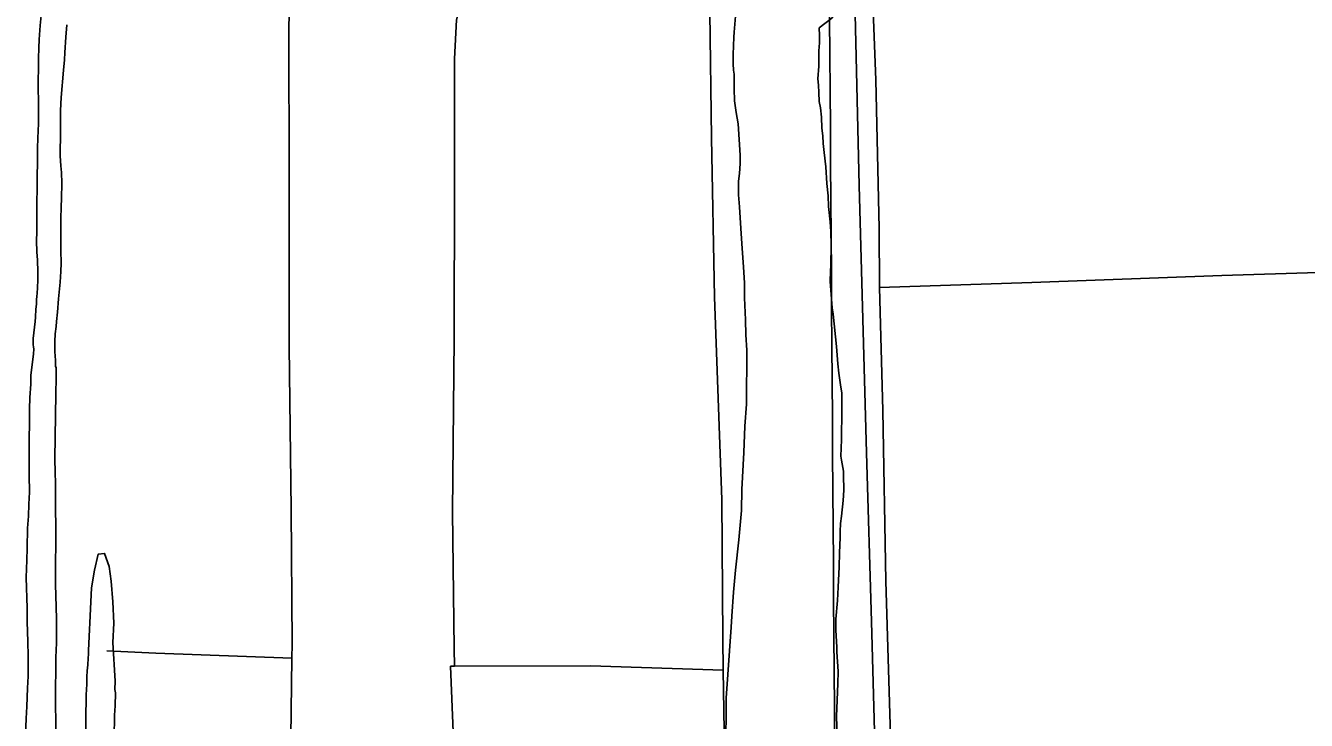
# Model space of a CAD drawing. Extents: x 3508733 to 3546731, y 546897 to 572481.
# Drawn here: x 3532912 to 3534583, y 559192 to 560099 of the extents above; entities that cross this region are included whole.
import ezdxf

# ---------------------------------------------------------------- set-up
doc = ezdxf.new("R2010")
doc.units = 0
for name, color, linetype in [('V-DTCH-CNTR', 7, 'Continuous'), ('V-GRID-MAJR', 7, 'Continuous'), ('V-ROAD-CNTR', 7, 'Continuous'), ('V-SITE-VEGE', 7, 'Continuous'), ('V-TOPO-SHOR', 7, 'Continuous')]:
    doc.layers.add(name, color=color, linetype=linetype)

msp = doc.modelspace()

# ---------------------------------------------------------------- linework, layer by layer
at = {"layer": 'V-DTCH-CNTR'}
for points in [[(3533256.673, 559066.721), (3533259.454, 559273.074), (3533259.759, 559291.629), (3533258.606, 559467.3), (3533256.066, 559679.997), (3533255.991, 559903.831), (3533255.515, 560088.309), (3533258.022, 560277.456), (3533259.306, 560403.875), (3533261.162, 560586.444), (3533264.473, 560796.732), (3533267.144, 561001.7390000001), (3533267.1950000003, 561180.335), (3533263.171, 561362.4990000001), (3533260.2770000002, 561424.803), (3533259.396, 561569.334), (3533257.824, 561761.459), (3533259.532, 561871.889), (3533260.437, 561903.14)], [(3533784.645, 560922.076), (3533790, 560756.678), (3533789.579, 560542.088), (3533793.89, 560331.554), (3533803.566, 560129.76), (3533804.558, 560115.881), (3533806.9990000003, 559952.27), (3533810.7490000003, 559744.087), (3533820.378, 559480.145), (3533821.472, 559298.958), (3533822.15, 559257.327), (3533824.722, 559099.575), (3533827.469, 558850.36), (3533831.79, 558640.9990000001), (3533832.6380000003, 558483.279), (3533832.804, 558452.192), (3533841.049, 558167.156), (3533847.68, 557954.254), (3533850.93, 557757.789), (3533853.8000000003, 557520.887), (3533855.661, 557357.868)], [(3534016.419, 560152.204), (3534021.232, 560027.866), (3534025.723, 559833.947), (3534026.116, 559756.983)], [(3533478.526, 560123.178), (3533474.258, 560106.253), (3533471.401, 560055.381), (3533471.522, 559894.478), (3533471.205, 559690.282), (3533468.9050000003, 559463.876), (3533471.1920000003, 559285.984), (3533471.532, 559262.715)], [(3534052.255, 558763.513), (3534049.232, 558927.713), (3534041.0160000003, 559157.636), (3534034.413, 559373.471), (3534030.227, 559596.316), (3534026.116, 559756.983)], [(3533259.454, 559273.074), (3533081.863, 559279.5700000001), (3533017.984, 559282.562)], [(3533822.15, 559257.327), (3533649.2430000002, 559263.188), (3533471.532, 559262.715), (3533466.306, 559262.701)], [(3533466.306, 559262.701), (3533474.1950000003, 559070.385), (3533477.83, 558838.67), (3533479.122, 558561.914), (3533479.274, 558475.7220000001), (3533479.466, 558364.904), (3533475.966, 558251.193), (3533473.296, 558046.008), (3533475.548, 557754.002)]]:
    msp.add_lwpolyline(points, dxfattribs=at)
at = {"layer": 'V-GRID-MAJR'}
msp.add_spline([(3534014.4590000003, 552440.283), (3533972.165, 558498.1140000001), (3533929.85, 564559.029), (3533887.535, 570619.961), (3533887.514, 570623.028)], degree=3, dxfattribs=at)
at = {"layer": 'V-ROAD-CNTR'}
msp.add_lwpolyline([(3534026.116, 559756.983), (3534224.752, 559763.191), (3534472.767, 559772.421), (3534737.811, 559780.892), (3534966.349, 559781.334)], dxfattribs=at)
at = {"layer": 'V-SITE-VEGE'}
for points in [[(3532914.751, 559295.071), (3532914.083, 559320.681), (3532913.964, 559338.284), (3532912.826, 559378.621), (3532913.723, 559401.014), (3532913.901, 559416.694), (3532914.521, 559442.929), (3532915.656, 559458.276), (3532916.16, 559474.273), (3532916.9790000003, 559489.947), (3532916.592, 559512.032), (3532916.737, 559524.832), (3532916.6040000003, 559541.155), (3532917.255, 559598.1140000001), (3532917.747, 559613.15), (3532918.906, 559630.738), (3532919.043, 559642.578), (3532921.376, 559663.095), (3532922.429, 559670.33), (3532922.883, 559676.593), (3532922.519, 559679.34), (3532921.96, 559682.088), (3532922.044, 559690.509), (3532924.6180000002, 559712.615), (3532924.87, 559718.098), (3532925.562, 559728.6680000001), (3532926.215, 559734.928), (3532926.478, 559741.584), (3532926.9020000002, 559744.517), (3532927.149, 559750), (3532927.796, 559755.8690000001), (3532928.108, 559767.225), (3532928.204, 559776.822), (3532927.5840000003, 559792.889), (3532926.904, 559803.08), (3532926.469, 559818.362), (3532926.578, 559828.9400000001), (3532926.551, 559845.783), (3532926.799, 559870.262), (3532927.129, 559883.576), (3532927.688, 559938.805), (3532928.0160000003, 559951.924), (3532928.794, 559970.719), (3532928.9250000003, 559983.6460000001), (3532928.921, 560002.6410000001), (3532928.448, 560014.007), (3532928.87, 560055.725), (3532929.208, 560069.821), (3532929.7090000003, 560080.588), (3532931.262, 560098.5920000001), (3532932.179, 560111.705)], [(3533825.382, 559150.4720000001), (3533826.1890000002, 559221.104), (3533832.544, 559313.4500000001), (3533833.299, 559328.159), (3533835.423, 559359.335), (3533838.106, 559388.149), (3533842.677, 559427.5380000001), (3533846.06, 559465.762), (3533846.3740000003, 559493.424), (3533849.282, 559541.6630000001), (3533850.259, 559575.795), (3533852.3540000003, 559604.6140000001), (3533853.163, 559675.246), (3533851.625, 559695.277), (3533851.258, 559714.708), (3533849.822, 559743.569), (3533850.044, 559762.992), (3533848.514, 559783.613), (3533846.509, 559814.247), (3533844.967, 559833.691), (3533843.523, 559861.964), (3533841.94, 559877.875), (3533842.14, 559895.533), (3533843.433, 559905.525), (3533844.17, 559918.468), (3533844.2970000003, 559929.65), (3533841.819, 559970.297), (3533839.044, 559985.047), (3533836.865, 560000.378), (3533836.455, 560016.274), (3533836.6720000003, 560035.11), (3533835.556, 560040.42), (3533835.06, 560048.6680000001), (3533835.2060000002, 560061.027), (3533836.048, 560083.387), (3533836.67, 560089.966), (3533838.028, 560110.915)], [(3533920.438, 560115.764), (3533936.193, 560118.191), (3533955.5810000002, 560118.191), (3533960.431, 560119.404), (3533967.701, 560114.554), (3533964.0640000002, 560108.49), (3533947.444, 560095.655)], [(3532965.938, 560099.417), (3532964.404, 560083.371), (3532963.419, 560063.403), (3532962.737, 560054.009), (3532961.4250000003, 560040.508), (3532958.322, 560004.6950000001), (3532957.562, 559987.86), (3532957.449, 559976.697), (3532957.679, 559960.438), (3532957.355, 559928.5160000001), (3532958.007, 559915.582), (3532958.703, 559906.762), (3532959.151, 559893.046), (3532958.947, 559872.876), (3532958.449, 559862.304), (3532958.095, 559846.639), (3532957.9760000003, 559834.887), (3532957.988, 559816.8690000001), (3532957.8710000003, 559805.314), (3532958.291, 559788.662), (3532958.183, 559777.889), (3532957.259, 559763.797), (3532955.076, 559741.883), (3532953.532, 559724.662), (3532952.231, 559712.337), (3532951.774, 559705.878), (3532950.699, 559696.487), (3532950.2060000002, 559686.305), (3532950.1240000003, 559678.279), (3532950.275, 559673.7710000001), (3532950.793, 559666.91), (3532950.943, 559662.405), (3532950.861, 559654.3740000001), (3532951.7970000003, 559652.1240000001), (3532952.043, 559645.7220000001), (3532951.65, 559611.481), (3532951.1580000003, 559596.447), (3532950.687, 559555.167), (3532950.191, 559539.811), (3532950.12, 559533.411), (3532950.554, 559515.483), (3532951.037, 559501.719), (3532950.937, 559492.759), (3532951.092, 559478.674), (3532950.9, 559461.715), (3532951.4220000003, 559451.471), (3532951.568, 559436.105), (3532951.3140000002, 559414.025), (3532950.896, 559405.389), (3532951.273, 559382.343), (3532951.107, 559367.943), (3532951.617, 559356.415), (3532951.731, 559338.493), (3532952.225, 559325.685), (3532952.3170000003, 559305.844), (3532952.1720000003, 559293.044), (3532951.6350000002, 559274.167), (3532950.988, 559217.53), (3532951.852, 559153.192)], [(3533947.444, 560095.655), (3533947.92, 560085.64), (3533947.811, 560076.223), (3533947.102, 560065.635), (3533946.873, 560045.622), (3533945.507, 560029.156), (3533946.59, 560020.903), (3533947.072, 560011.478), (3533947.524, 559999.7000000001), (3533949.198, 559991.438), (3533950.234, 559979.064), (3533950.66, 559964.931), (3533952.308, 559954.906), (3533952.786, 559944.893), (3533953.828, 559933.107), (3533955.966, 559914.245), (3533957.484, 559892.448), (3533959.069, 559876.535), (3533959.495, 559862.402), (3533961.6210000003, 559842.3640000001), (3533962.659, 559829.99), (3533963.038, 559811.7390000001), (3533962.741, 559785.84), (3533962.065, 559778.194), (3533961.91, 559764.657), (3533962.37, 559753.4670000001), (3533964.461, 559730.484), (3533965.545, 559722.233), (3533969.77, 559679.7980000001), (3533971.869, 559657.405), (3533972.903, 559645.031), (3533975.0840000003, 559629.702), (3533976.7290000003, 559619.087), (3533977.063, 559596.715), (3533976.6240000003, 559558.456), (3533975.9080000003, 559547.278), (3533975.787, 559536.684), (3533976.313, 559531.38), (3533979.096, 559517.2220000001), (3533979.035, 559511.924), (3533979.401, 559492.492), (3533978.6580000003, 559478.961), (3533976.657, 559458.383), (3533975.3710000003, 559448.978), (3533974.662, 559438.39), (3533974.574, 559430.7390000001), (3533973.757, 559410.732), (3533973.548, 559392.486), (3533972.0700000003, 559366.014), (3533971.279, 559348.362), (3533969.237, 559324.251), (3533969.0670000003, 559309.536), (3533970.5870000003, 559287.737), (3533970.511, 559281.264), (3533971.988, 559255.934), (3533971.805, 559240.039), (3533970.259, 559207.683), (3533970.145, 559197.677), (3533971.4450000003, 559157.044)], [(3532990.33, 559159.473), (3532991.082, 559225.39), (3532991.883, 559239.464), (3532991.989, 559248.743), (3532992.401, 559256.7390000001), (3532993.128, 559264.4130000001), (3532993.548, 559273.047), (3532994.25, 559278.478), (3532994.3030000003, 559283.283), (3532996.9760000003, 559346.857), (3532998.186, 559365.047), (3533001.824, 559388.091), (3533006.671, 559408.711), (3533015.154, 559409.921), (3533021.214, 559392.943), (3533023.639, 559373.5380000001), (3533026.062, 559346.857), (3533027.274, 559318.963), (3533026.062, 559293.4940000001), (3533028.781, 559243.087), (3533028.6580000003, 559232.208), (3533029.25, 559228.04), (3533029.056, 559211.081), (3533027.954, 559198.612), (3533027.616, 559169.172)], [(3532912.074, 559172.849), (3532912.963, 559194.6), (3532913.7800000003, 559209.95), (3532914.372, 559233.949), (3532915.191, 559249.622), (3532915.49, 559275.861), (3532914.751, 559295.071)]]:
    msp.add_lwpolyline(points, dxfattribs=at)
at = {"layer": 'V-TOPO-SHOR'}
msp.add_lwpolyline([(3533994.102, 560132.609), (3533999.427, 559889.8740000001), (3534009.126, 559541.308), (3534015.846, 559321.116), (3534024.0640000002, 559018.456), (3534034.329, 558648.884), (3534042.779, 558292.164), (3534058.585, 557778.2490000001)], dxfattribs=at)

doc.saveas('drawing.dxf')
